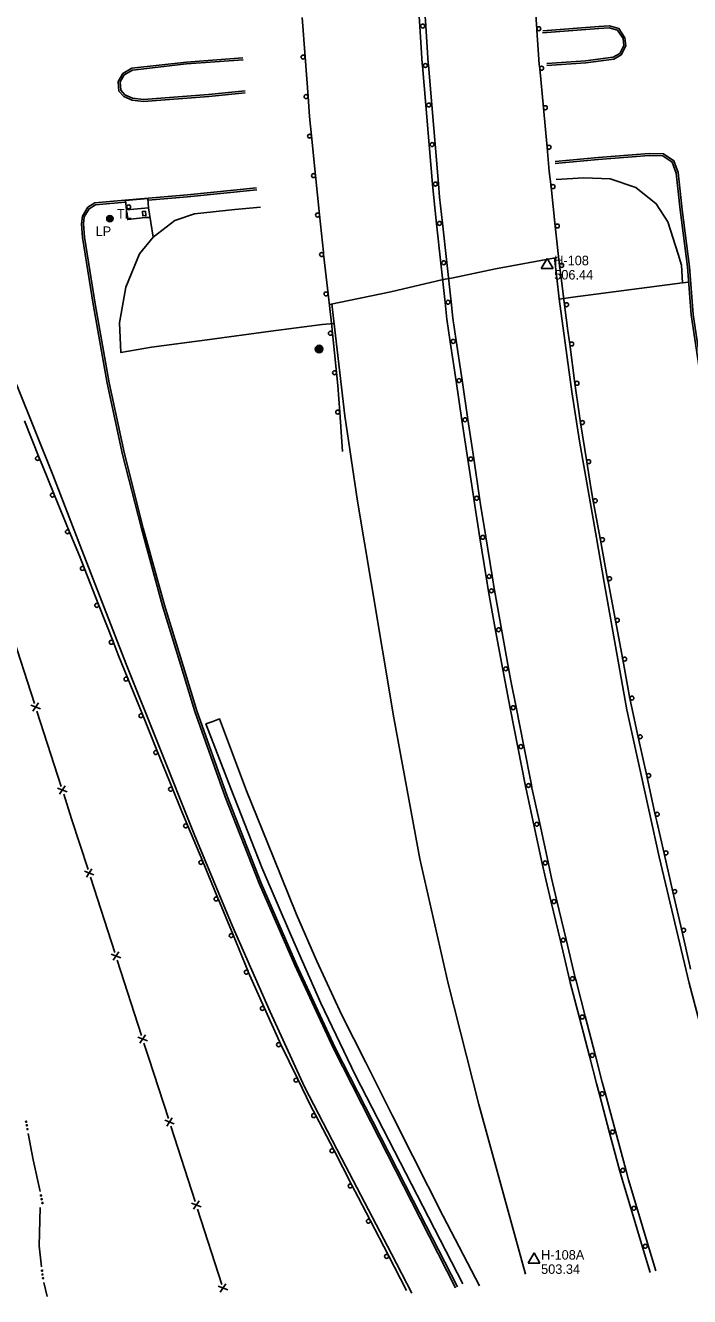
# Model space of a CAD drawing. Extents: x 2402803 to 2427059, y 6985292 to 6997652.
# Drawn here: x 2410555 to 2410890, y 6985324 to 6985966 of the extents above; entities that cross this region are included whole.
import ezdxf

# ---------------------------------------------------------------- set-up
doc = ezdxf.new("R2010")
doc.units = 0
for name, color, linetype in [('p_control ground ctrl', 7, 'Continuous'), ('p_drainage conc drain', 7, 'Continuous'), ('p_drainage riprap', 7, 'Continuous'), ('p_drainage water', 7, 'Continuous'), ('p_dtm sidewalk', 7, 'Continuous'), ('p_road - paved curb', 7, 'Continuous'), ('p_road bridge end', 7, 'Continuous'), ('p_road conc barrier', 7, 'Continuous'), ('p_road guard rails', 7, 'Continuous'), ('p_structure fence', 7, 'Continuous'), ('p_structure general', 7, 'Continuous'), ('p_utility manhole', 7, 'Continuous'), ('V7 LEVEL 31', 7, 'Continuous')]:
    doc.layers.add(name, color=color, linetype=linetype)

msp = doc.modelspace()

# ---------------------------------------------------------------- linework, layer by layer
at = {"layer": 'p_control ground ctrl'}
for p, q in [((2410818.3, 6985848.21), (2410815.3, 6985843.01)), ((2410821.3, 6985843.01), (2410818.3, 6985848.21)), ((2410815.3, 6985843.01), (2410821.3, 6985843.01)), ((2410818.3, 6985844.73), (2410818.3, 6985844.77)), ((2410811.7, 6985346.58), (2410808.7, 6985341.38)), ((2410808.7, 6985341.38), (2410814.7, 6985341.38)), ((2410814.7, 6985341.38), (2410811.7, 6985346.58)), ((2410811.7, 6985343.1), (2410811.7, 6985343.14))]:
    msp.add_line(p, q, dxfattribs=at)
at = {"layer": 'p_drainage conc drain'}
for points in [[(2410618.18, 6985868.8), (2410615.66, 6985868.75), (2410606.93, 6985867.72), (2410606.55, 6985871.8)], [(2410775.88, 6985330.83), (2410744.29, 6985392.21), (2410721.58, 6985436.39), (2410704.28, 6985472.46), (2410689.54, 6985506.07), (2410674.53, 6985540.86), (2410658.98, 6985580.72), (2410646.33, 6985613.35), (2410649.91, 6985614.48), (2410653.21, 6985615.9), (2410666.79, 6985579.64), (2410680.48, 6985545.94), (2410691.96, 6985517.15), (2410702.19, 6985493.67), (2410714.92, 6985466.36), (2410726.88, 6985442.48), (2410740.38, 6985415.58), (2410750.58, 6985395.29), (2410765.91, 6985365), (2410784.2, 6985329.79)]]:
    msp.add_lwpolyline(points, dxfattribs=at)
at = {"layer": 'p_drainage riprap'}
for points in [[(2410822.91, 6985887.94), (2410836.75, 6985888.85), (2410850.09, 6985888.29), (2410862.94, 6985883.88), (2410873.32, 6985875.75), (2410879.05, 6985866.57), (2410884.35, 6985850.38), (2410886.02, 6985844.77), (2410886.46, 6985835.81), (2410831.17, 6985828.56), (2410824.32, 6985827.54)], [(2410710.96, 6985815.37), (2410704.88, 6985814.86), (2410679.01, 6985811.49), (2410646.99, 6985807.14), (2410618.89, 6985803.35), (2410603.45, 6985800.75), (2410602.83, 6985815.66), (2410605.93, 6985833.75), (2410612.87, 6985850.42), (2410619.71, 6985858.84), (2410630.67, 6985867.3), (2410640.57, 6985870.58), (2410660.92, 6985872.87), (2410673.92, 6985874.06)]]:
    msp.add_lwpolyline(points, dxfattribs=at)
at = {"layer": 'p_drainage water'}
msp.add_line((2410564.6, 6985331.58), (2410566.37, 6985324.45), dxfattribs=at)
for points in [[(2410556.79, 6985406.79), (2410559.21, 6985393.45), (2410562.76, 6985377.4)], [(2410562.75, 6985369.42), (2410562.27, 6985350.09), (2410563.54, 6985339.5)]]:
    msp.add_lwpolyline(points, dxfattribs=at)
for centre in [(2410555.72, 6985412.7), (2410556.07, 6985410.81), (2410556.41, 6985408.92), (2410563.19, 6985375.45), (2410563.6, 6985373.57), (2410564.02, 6985371.7), (2410563.78, 6985337.52), (2410564.01, 6985335.61), (2410564.24, 6985333.71)]:
    msp.add_circle(centre, 0.3, dxfattribs=at)
at = {"layer": 'p_dtm sidewalk'}
for points in [[(2410617.43, 6985873.68), (2410619.71, 6985858.84)], [(2410886.46, 6985835.81), (2410889.59, 6985836.2)]]:
    msp.add_lwpolyline(points, dxfattribs=at)
at = {"layer": 'p_road - paved curb'}
for points in [[(2410818.16, 6985946.42), (2410837.7, 6985947.77), (2410851.55, 6985949.71), (2410854.89, 6985951.55), (2410856.99, 6985955.54), (2410856.56, 6985959.05), (2410853.81, 6985963.35), (2410849.62, 6985964.54), (2410844.42, 6985964.21), (2410815.97, 6985961.95)], [(2410818.21, 6985945.42), (2410837.8, 6985946.77), (2410851.87, 6985948.75), (2410855.63, 6985950.82), (2410858.02, 6985955.35), (2410857.52, 6985959.4), (2410854.45, 6985964.21), (2410849.73, 6985965.55), (2410844.35, 6985965.21), (2410816.06, 6985962.97)], [(2410664.96, 6985949.43), (2410636.51, 6985947.25), (2410609.06, 6985944.14), (2410604.45, 6985941.45), (2410602.17, 6985937.44), (2410602.41, 6985932.57), (2410604.92, 6985929.78), (2410609.16, 6985928.08), (2410614.89, 6985927.28), (2410647.73, 6985929.85), (2410666.2, 6985931.68)], [(2410665.04, 6985948.43), (2410636.6, 6985946.25), (2410609.38, 6985943.17), (2410605.19, 6985940.72), (2410603.18, 6985937.2), (2410603.39, 6985932.97), (2410605.51, 6985930.62), (2410609.42, 6985929.05), (2410614.92, 6985928.29), (2410647.64, 6985930.85), (2410666.1, 6985932.68)], [(2410910.85, 6985691.58), (2410905.75, 6985721.01), (2410900.8, 6985753.26), (2410895.93, 6985786.29), (2410890.97, 6985819.73), (2410889, 6985843.87), (2410885.42, 6985872.64), (2410883.31, 6985891.25), (2410881.33, 6985896.79), (2410876.66, 6985899.93), (2410869.69, 6985900.17), (2410844.08, 6985898.12), (2410822.36, 6985896.03)], [(2410911.84, 6985691.75), (2410906.74, 6985721.17), (2410901.79, 6985753.41), (2410896.92, 6985786.44), (2410891.96, 6985819.84), (2410889.99, 6985843.97), (2410886.41, 6985872.76), (2410884.29, 6985891.48), (2410882.16, 6985897.44), (2410876.98, 6985900.92), (2410869.67, 6985901.17), (2410843.99, 6985899.12), (2410822.4, 6985897.04)], [(2410671.85, 6985883.71), (2410637, 6985880.28), (2410605.56, 6985877.53), (2410590.39, 6985876.17), (2410586.77, 6985873.97), (2410584.08, 6985869.53), (2410583.66, 6985865.57), (2410584.11, 6985858.71), (2410589.54, 6985825.05), (2410596.6, 6985785.23), (2410604.38, 6985749.33), (2410613.81, 6985711.84), (2410624.54, 6985672.93), (2410633.86, 6985642.28)], [(2410671.95, 6985882.71), (2410637.09, 6985879.28), (2410617.22, 6985877.54)], [(2410605.86, 6985876.55), (2410605.65, 6985876.53), (2410590.71, 6985875.19), (2410587.5, 6985873.24), (2410585.05, 6985869.2), (2410584.66, 6985865.55), (2410585.1, 6985858.82), (2410590.53, 6985825.22), (2410597.58, 6985785.42), (2410605.35, 6985749.56), (2410614.78, 6985712.09), (2410625.5, 6985673.21), (2410634.82, 6985642.57)], [(2410822.09, 6985848.56), (2410824.29, 6985827.74), (2410830.69, 6985780.83), (2410834.63, 6985756), (2410843.22, 6985707.19), (2410847.1, 6985684.66)], [(2410729.58, 6985684.7), (2410722.66, 6985725.63), (2410716.4, 6985768.83), (2410710.84, 6985816.44), (2410709.77, 6985825.27)], [(2410606.16, 6985643.41), (2410582.84, 6985703.6), (2410569.15, 6985738.96), (2410551.39, 6985783.31), (2410541.67, 6985803.1), (2410548.78, 6985806.23), (2410542.75, 6985820.1)], [(2410834.63, 6985756), (2410834.46, 6985755.84), (2410834.47, 6985755.78), (2410834.47, 6985755.75), (2410834.5, 6985755.76)], [(2410729.58, 6985684.7), (2410741.08, 6985616.49), (2410754.23, 6985545.21), (2410768.47, 6985482.44), (2410783.81, 6985421.31), (2410807.33, 6985335.74)], [(2410847.1, 6985684.66), (2410858.5, 6985620.44), (2410874.82, 6985546.34), (2410889.86, 6985482.51), (2410906.12, 6985421), (2410926.18, 6985353.27), (2410928.84, 6985344.63)], [(2410606.16, 6985643.41), (2410622.42, 6985602.86), (2410640.45, 6985557.78), (2410659.59, 6985511.67), (2410678.71, 6985468.02), (2410695.99, 6985430.19), (2410714.7, 6985394.25), (2410739.9, 6985345.98), (2410750.14, 6985326.17)], [(2410633.86, 6985642.28), (2410640.82, 6985619.64), (2410656.04, 6985576.62), (2410673.33, 6985532.56), (2410691.16, 6985491.59), (2410710.66, 6985449.55), (2410729.59, 6985412.29), (2410749.91, 6985372.44), (2410772.19, 6985328.91)], [(2410634.82, 6985642.57), (2410641.77, 6985619.95), (2410656.98, 6985576.97), (2410674.25, 6985532.94), (2410692.07, 6985492), (2410711.56, 6985449.99), (2410730.48, 6985412.74), (2410750.8, 6985372.89), (2410773.08, 6985329.37)]]:
    msp.add_lwpolyline(points, dxfattribs=at)
at = {"layer": 'p_road bridge end'}
for points in [[(2410617.01, 6985878.43), (2410605.86, 6985877.45), (2410606.28, 6985872.7), (2410617.43, 6985873.68)], [(2410615.86, 6985872.02), (2410614.32, 6985871.86), (2410614.56, 6985869.61), (2410616.1, 6985869.77)]]:
    msp.add_lwpolyline(points, close=True, dxfattribs=at)
msp.add_lwpolyline([(2410823.4, 6985848.69), (2410792.31, 6985843), (2410770.19, 6985838.21), (2410765.98, 6985837.47), (2410739.45, 6985831.35), (2410708.59, 6985824.88)], dxfattribs=at)
at = {"layer": 'p_road conc barrier'}
for p, q in [((2410752.81, 6985985.26), (2410754.12, 6985965.31)), ((2410755.8, 6985985.45), (2410757.12, 6985965.51)), ((2410755.45, 6985945.36), (2410757.15, 6985925.43)), ((2410758.44, 6985945.62), (2410760.14, 6985925.69)), ((2410757.15, 6985925.43), (2410758.85, 6985905.5)), ((2410760.14, 6985925.69), (2410761.84, 6985905.76)), ((2410761.84, 6985905.76), (2410763.54, 6985885.83)), ((2410758.85, 6985905.5), (2410760.55, 6985885.58)), ((2410762.55, 6985865.68), (2410764.72, 6985845.8)), ((2410765.54, 6985866), (2410767.7, 6985846.12)), ((2410764.72, 6985845.8), (2410766.89, 6985825.91)), ((2410767.7, 6985846.12), (2410769.87, 6985826.24)), ((2410769.5, 6985806.09), (2410772.45, 6985786.32)), ((2410772.47, 6985806.54), (2410775.41, 6985786.76)), ((2410772.45, 6985786.32), (2410775.39, 6985766.54)), ((2410775.41, 6985786.76), (2410778.36, 6985766.98)), ((2410775.39, 6985766.54), (2410778.33, 6985746.76)), ((2410778.36, 6985766.98), (2410781.3, 6985747.21)), ((2410778.33, 6985746.76), (2410781.28, 6985726.99)), ((2410781.3, 6985747.21), (2410784.24, 6985727.43)), ((2410784.41, 6985707.24), (2410787.58, 6985687.49)), ((2410787.37, 6985707.71), (2410790.54, 6985687.97)), ((2410790.54, 6985687.97), (2410791.73, 6985680.58)), ((2410787.58, 6985687.49), (2410788.77, 6985680.1)), ((2410788.76, 6985680.21), (2410792.36, 6985660.54)), ((2410791.71, 6985680.75), (2410795.31, 6985661.08)), ((2410792.36, 6985660.54), (2410795.96, 6985640.86)), ((2410795.31, 6985661.08), (2410798.91, 6985641.4)), ((2410799.73, 6985621.23), (2410803.58, 6985601.6)), ((2410802.68, 6985621.8), (2410806.53, 6985602.18)), ((2410803.58, 6985601.6), (2410807.43, 6985581.98)), ((2410806.53, 6985602.18), (2410810.38, 6985582.56)), ((2410811.64, 6985562.43), (2410815.87, 6985542.89)), ((2410814.57, 6985563.07), (2410818.8, 6985543.53)), ((2410820.33, 6985523.4), (2410824.96, 6985503.94)), ((2410823.25, 6985524.09), (2410827.87, 6985504.64)), ((2410824.96, 6985503.94), (2410829.58, 6985484.49)), ((2410827.87, 6985504.64), (2410832.5, 6985485.18)), ((2410834.56, 6985465.12), (2410839.57, 6985445.76)), ((2410837.46, 6985465.87), (2410842.48, 6985446.51)), ((2410844.63, 6985426.41), (2410849.81, 6985407.09)), ((2410847.53, 6985427.19), (2410852.71, 6985407.87)), ((2410849.81, 6985407.09), (2410854.99, 6985387.77)), ((2410852.71, 6985407.87), (2410857.89, 6985388.55)), ((2410860.59, 6985368.58), (2410866.34, 6985349.42)), ((2410863.46, 6985369.44), (2410869.21, 6985350.29)), ((2410866.34, 6985349.42), (2410870.18, 6985336.64)), ((2410869.21, 6985350.29), (2410873.05, 6985337.5))]:
    msp.add_line(p, q, dxfattribs=at)
for points in [[(2410754.12, 6985965.31), (2410755.37, 6985946.27), (2410755.45, 6985945.36)], [(2410757.12, 6985965.51), (2410758.37, 6985946.5), (2410758.44, 6985945.62)], [(2410760.55, 6985885.58), (2410761.13, 6985878.78), (2410762.55, 6985865.68)], [(2410763.54, 6985885.83), (2410764.11, 6985879.07), (2410765.54, 6985866)], [(2410766.89, 6985825.91), (2410767.79, 6985817.59), (2410769.5, 6985806.09)], [(2410769.87, 6985826.24), (2410770.77, 6985817.97), (2410772.47, 6985806.54)], [(2410781.28, 6985726.99), (2410781.79, 6985723.54), (2410784.41, 6985707.24)], [(2410784.24, 6985727.43), (2410784.75, 6985724), (2410787.37, 6985707.71)], [(2410795.96, 6985640.86), (2410797.13, 6985634.5), (2410799.73, 6985621.23)], [(2410798.91, 6985641.4), (2410800.07, 6985635.06), (2410802.68, 6985621.8)], [(2410807.43, 6985581.98), (2410807.72, 6985580.5), (2410811.64, 6985562.43)], [(2410810.38, 6985582.56), (2410810.66, 6985581.11), (2410814.57, 6985563.07)], [(2410815.87, 6985542.89), (2410817.61, 6985534.87), (2410820.33, 6985523.4)], [(2410818.8, 6985543.53), (2410820.53, 6985535.54), (2410823.25, 6985524.09)], [(2410829.58, 6985484.49), (2410829.94, 6985482.97), (2410834.56, 6985465.12)], [(2410832.5, 6985485.18), (2410832.85, 6985483.69), (2410837.46, 6985465.87)], [(2410839.57, 6985445.76), (2410843.16, 6985431.9), (2410844.63, 6985426.41)], [(2410842.48, 6985446.51), (2410846.06, 6985432.66), (2410847.53, 6985427.19)], [(2410854.99, 6985387.77), (2410856.4, 6985382.52), (2410860.59, 6985368.58)], [(2410857.89, 6985388.55), (2410859.29, 6985383.34), (2410863.46, 6985369.44)]]:
    msp.add_lwpolyline(points, dxfattribs=at)
for centre in [(2410755.62, 6985965.41), (2410756.95, 6985945.49), (2410758.65, 6985925.56), (2410760.34, 6985905.63), (2410762.04, 6985885.7), (2410764.05, 6985865.84), (2410766.21, 6985845.96), (2410768.38, 6985826.08), (2410770.99, 6985806.31), (2410773.93, 6985786.54), (2410776.87, 6985766.76), (2410779.82, 6985746.99), (2410782.76, 6985727.21), (2410785.89, 6985707.47), (2410789.06, 6985687.73), (2410790.23, 6985680.48), (2410793.83, 6985660.81), (2410797.44, 6985641.13), (2410801.2, 6985621.51), (2410805.05, 6985601.89), (2410808.9, 6985582.27), (2410813.1, 6985562.75), (2410817.34, 6985543.21), (2410821.79, 6985523.75), (2410826.41, 6985504.29), (2410831.04, 6985484.83), (2410836.01, 6985465.49), (2410841.03, 6985446.13), (2410846.08, 6985426.8), (2410851.26, 6985407.48), (2410856.44, 6985388.16), (2410862.02, 6985369.01), (2410867.77, 6985349.85)]:
    msp.add_circle(centre, 1, dxfattribs=at)
at = {"layer": 'p_road guard rails'}
for p, q in [((2410811.58, 6985983.91), (2410813.13, 6985963.97)), ((2410696.32, 6985949.81), (2410694.83, 6985969.75)), ((2410697.81, 6985929.86), (2410696.32, 6985949.81)), ((2410814.55, 6985944.02), (2410816.41, 6985924.11)), ((2410816.41, 6985924.11), (2410818.26, 6985904.2)), ((2410701.59, 6985890.04), (2410699.57, 6985909.94)), ((2410703.61, 6985870.14), (2410701.59, 6985890.04)), ((2410820.25, 6985884.3), (2410822.43, 6985864.42)), ((2410822.43, 6985864.42), (2410824.61, 6985844.54)), ((2410707.88, 6985830.37), (2410705.65, 6985850.25)), ((2410712.16, 6985790.61), (2410710.08, 6985810.5)), ((2410829.67, 6985804.86), (2410832.34, 6985785.04)), ((2410562.37, 6985747.63), (2410554.96, 6985766.18)), ((2410715.17, 6985750.75), (2410713.77, 6985770.69)), ((2410835.12, 6985765.24), (2410838.25, 6985745.48)), ((2410577.5, 6985710.65), (2410569.92, 6985729.13)), ((2410841.55, 6985725.76), (2410845.16, 6985706.09)), ((2410845.16, 6985706.09), (2410848.78, 6985686.42)), ((2410592.29, 6985673.5), (2410584.99, 6985692.12)), ((2410848.78, 6985686.42), (2410849.01, 6985685.14)), ((2410849.01, 6985685.14), (2410852.69, 6985665.48)), ((2410599.58, 6985654.88), (2410592.29, 6985673.5)), ((2410852.69, 6985665.48), (2410856.37, 6985645.83)), ((2410856.37, 6985645.83), (2410860.05, 6985626.17)), ((2410614.5, 6985617.81), (2410607.01, 6985636.33)), ((2410864.23, 6985606.62), (2410868.52, 6985587.09)), ((2410629.48, 6985580.77), (2410621.99, 6985599.29)), ((2410868.52, 6985587.09), (2410872.82, 6985567.55)), ((2410644.73, 6985543.86), (2410637.05, 6985562.29)), ((2410877.23, 6985548.05), (2410881.67, 6985528.55)), ((2410652.42, 6985525.43), (2410644.73, 6985543.86)), ((2410881.67, 6985528.55), (2410886.1, 6985509.05)), ((2410667.59, 6985488.46), (2410660, 6985506.94)), ((2410692.67, 6985434.06), (2410683.88, 6985451.97)), ((2410710.74, 6985398.44), (2410701.55, 6985416.2)), ((2410719.93, 6985380.69), (2410710.74, 6985398.44)), ((2410738.3, 6985345.19), (2410729.12, 6985362.94)), ((2410747.48, 6985327.45), (2410738.3, 6985345.19))]:
    msp.add_line(p, q, dxfattribs=at)
for points in [[(2410813.13, 6985963.97), (2410813.18, 6985963.3), (2410814.37, 6985945.94), (2410814.55, 6985944.02)], [(2410699.57, 6985909.94), (2410698.57, 6985919.75), (2410697.81, 6985929.86)], [(2410818.26, 6985904.2), (2410819.39, 6985892.09), (2410820.25, 6985884.3)], [(2410705.65, 6985850.25), (2410705.52, 6985851.36), (2410703.61, 6985870.14)], [(2410824.61, 6985844.54), (2410825.15, 6985839.66), (2410827.08, 6985824.69)], [(2410710.08, 6985810.5), (2410709.56, 6985815.51), (2410707.88, 6985830.37)], [(2410827.08, 6985824.69), (2410828.76, 6985811.6), (2410829.67, 6985804.86)], [(2410713.77, 6985770.69), (2410712.83, 6985784.13), (2410712.16, 6985790.61)], [(2410832.34, 6985785.04), (2410834.38, 6985769.9), (2410835.12, 6985765.24)], [(2410569.92, 6985729.13), (2410563.8, 6985744.06), (2410562.37, 6985747.63)], [(2410838.25, 6985745.48), (2410840.29, 6985732.64), (2410841.55, 6985725.76)], [(2410584.99, 6985692.12), (2410582.63, 6985698.13), (2410577.5, 6985710.65)], [(2410607.01, 6985636.33), (2410602.19, 6985648.24), (2410599.58, 6985654.88)], [(2410860.05, 6985626.17), (2410860.76, 6985622.37), (2410864.23, 6985606.62)], [(2410621.99, 6985599.29), (2410617.56, 6985610.23), (2410614.5, 6985617.81)], [(2410637.05, 6985562.29), (2410633.71, 6985570.31), (2410629.48, 6985580.77)], [(2410872.82, 6985567.55), (2410873.57, 6985564.14), (2410877.23, 6985548.05)], [(2410660, 6985506.94), (2410652.68, 6985524.79), (2410652.42, 6985525.43)], [(2410886.1, 6985509.05), (2410890.14, 6985491.29), (2410890.59, 6985489.56)], [(2410675.71, 6985470.2), (2410667.7, 6985488.19), (2410667.59, 6985488.46)], [(2410683.88, 6985451.97), (2410683.35, 6985453.05), (2410675.71, 6985470.2)], [(2410701.55, 6985416.2), (2410699.29, 6985420.57), (2410692.67, 6985434.06)], [(2410729.12, 6985362.94), (2410723.09, 6985374.59), (2410719.93, 6985380.69)]]:
    msp.add_lwpolyline(points, dxfattribs=at)
for centre in [(2410814.12, 6985964.05), (2410695.32, 6985949.73), (2410815.54, 6985944.12), (2410696.82, 6985929.79), (2410817.4, 6985924.2), (2410698.57, 6985909.84), (2410819.26, 6985904.29), (2410700.59, 6985889.94), (2410821.24, 6985884.4), (2410702.62, 6985870.04), (2410823.42, 6985864.53), (2410704.65, 6985850.14), (2410825.61, 6985844.65), (2410706.89, 6985830.26), (2410828.07, 6985824.82), (2410709.09, 6985810.39), (2410830.66, 6985804.99), (2410711.16, 6985790.5), (2410833.33, 6985785.17), (2410712.77, 6985770.62), (2410836.11, 6985765.39), (2410561.44, 6985747.26), (2410839.24, 6985745.64), (2410568.99, 6985728.75), (2410842.54, 6985725.94), (2410576.57, 6985710.27), (2410846.15, 6985706.27), (2410584.06, 6985691.75), (2410849.76, 6985686.6), (2410591.36, 6985673.14), (2410853.67, 6985665.67), (2410598.65, 6985654.52), (2410857.35, 6985646.01), (2410606.08, 6985635.95), (2410861.03, 6985626.36), (2410613.57, 6985617.43), (2410865.2, 6985606.83), (2410621.06, 6985598.91), (2410869.5, 6985587.3), (2410628.55, 6985580.39), (2410873.8, 6985567.77), (2410636.13, 6985561.9), (2410878.21, 6985548.27), (2410643.81, 6985543.47), (2410882.64, 6985528.77), (2410651.49, 6985525.04), (2410887.08, 6985509.27), (2410659.08, 6985506.56), (2410666.67, 6985488.08), (2410674.8, 6985469.79), (2410682.98, 6985451.52), (2410691.77, 6985433.62), (2410700.67, 6985415.74), (2410709.86, 6985397.98), (2410719.05, 6985380.23), (2410728.23, 6985362.48), (2410737.41, 6985344.74)]:
    msp.add_circle(centre, 1, dxfattribs=at)
at = {"layer": 'p_structure fence'}
for p, q in [((2410547.74, 6985661.68), (2410559.98, 6985623.62)), ((2410559.14, 6985619.78), (2410561.97, 6985624.05)), ((2410558.16, 6985622.82), (2410562.95, 6985621)), ((2410561.2, 6985619.81), (2410573.44, 6985581.75)), ((2410571.63, 6985580.96), (2410576.41, 6985579.13)), ((2410572.6, 6985577.91), (2410575.43, 6985582.18)), ((2410586.09, 6985536.03), (2410588.92, 6985540.31)), ((2410585.11, 6985539.08), (2410589.9, 6985537.26)), ((2410588.15, 6985536.07), (2410600.42, 6985498)), ((2410598.61, 6985497.2), (2410603.39, 6985495.38)), ((2410599.59, 6985494.16), (2410602.41, 6985498.43)), ((2410601.65, 6985494.19), (2410613.92, 6985456.12)), ((2410612.1, 6985455.32), (2410616.89, 6985453.5)), ((2410613.08, 6985452.28), (2410615.91, 6985456.55)), ((2410625.6, 6985413.45), (2410630.39, 6985411.63)), ((2410626.58, 6985410.4), (2410629.41, 6985414.67)), ((2410628.64, 6985410.43), (2410640.91, 6985372.36)), ((2410639.1, 6985371.57), (2410643.89, 6985369.75)), ((2410640.08, 6985368.52), (2410642.91, 6985372.8)), ((2410642.14, 6985368.56), (2410654.41, 6985330.49)), ((2410652.6, 6985329.69), (2410657.39, 6985327.87)), ((2410653.58, 6985326.65), (2410656.41, 6985330.92))]:
    msp.add_line(p, q, dxfattribs=at)
for points in [[(2410574.66, 6985577.94), (2410578.67, 6985565.48), (2410586.92, 6985539.87)], [(2410615.14, 6985452.31), (2410617.57, 6985444.78), (2410627.42, 6985414.24)]]:
    msp.add_lwpolyline(points, dxfattribs=at)
at = {"layer": 'p_structure general'}
msp.add_circle((2410607.42, 6985874.17), 1, dxfattribs=at)
at = {"layer": 'p_utility manhole'}
for centre, radius in [((2410597.95, 6985868.26), 1.6), ((2410597.95, 6985868.26), 1.3), ((2410597.95, 6985868.26), 1), ((2410597.95, 6985868.26), 0.539), ((2410597.95, 6985868.26), 0.192), ((2410703.35, 6985802.46), 1.9), ((2410703.35, 6985802.46), 1.44), ((2410703.35, 6985802.46), 0.973), ((2410703.35, 6985802.46), 0.539), ((2410703.35, 6985802.46), 0.192)]:
    msp.add_circle(centre, radius, dxfattribs=at)

# ---------------------------------------------------------------- texts
at = {"layer": 'p_control ground ctrl'}
for s, p in [('  H-108', (2410818.3, 6985844.73)), ('  H-108A', (2410811.7, 6985343.1))]:
    msp.add_text(s, height=4.8, dxfattribs=at).set_placement(p)
at = {"layer": 'p_utility manhole'}
for s, p in [('  TL', (2410597.95, 6985868.26)), ('LP', (2410590.77, 6985859.49))]:
    msp.add_text(s, height=4.8, dxfattribs=at).set_placement(p)
at = {"layer": 'V7 LEVEL 31'}
for s, p in [('  506.44', (2410818.3, 6985837.53)), ('  503.34', (2410811.7, 6985335.9))]:
    msp.add_text(s, height=4.8, dxfattribs=at).set_placement(p)

doc.saveas('drawing.dxf')
